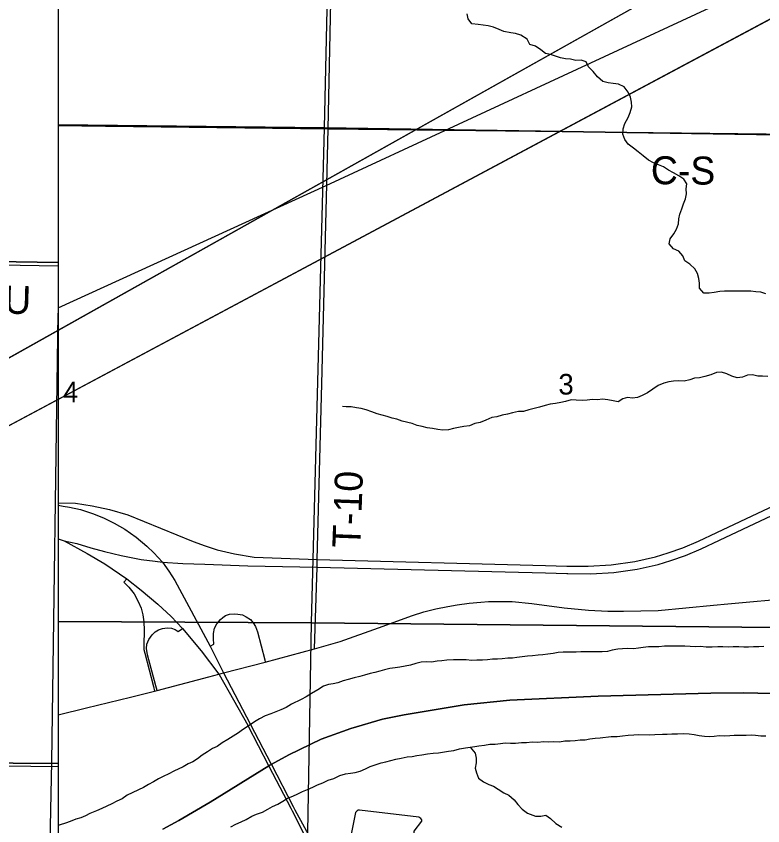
# Model space of a CAD drawing. Extents: x -6.2 to 37.4, y 0.2 to 22.2.
# Drawn here: x 5.038 to 5.796, y 18.783 to 19.604 of the extents above; entities that cross this region are included whole.
import ezdxf

# ---------------------------------------------------------------- set-up
doc = ezdxf.new("R2010")
doc.units = 0
for name, color, linetype in [('GM_X_County_Road', 7, 'Continuous'), ('GM_X_County_Road_Text', 7, 'Continuous'), ('GM_X_Interchange_Ramps', 7, 'Continuous'), ('GM_X_Major_River', 7, 'Continuous'), ('GM_X_Minor_River', 7, 'Continuous'), ('GM_X_Rail_Line', 7, 'Continuous'), ('GM_X_Section', 7, 'Continuous'), ('GM_X_Section_Text', 7, 'Continuous'), ('GM_X_Township_Road', 7, 'Continuous'), ('GM_X_Township_Road_Text', 7, 'Continuous'), ('GM_X_US_Route', 7, 'Continuous'), ('GM_X_US_Shield', 7, 'Continuous'), ('SH_Border', 7, 'Continuous'), ('SH_Data', 7, 'Continuous')]:
    doc.layers.add(name, color=color, linetype=linetype)

msp = doc.modelspace()

# ---------------------------------------------------------------- linework, layer by layer
at = {"layer": 'GM_X_County_Road'}
for points in [[(5.08086, 19.4931), (5.12897, 19.4926), (5.35508, 19.48996), (5.35608, 19.48995)], [(5.35608, 19.48995), (5.47428, 19.4884), (5.65597, 19.48654), (5.85698, 19.48401), (5.85798, 19.48399)], [(4.95145, 19.35409), (4.97892, 19.35277), (5.02344, 19.35179), (5.08051, 19.3507), (5.08086, 19.35069)], [(5.74614, 19.00637), (5.76053, 19.00771), (5.82808, 19.01396), (5.84969, 19.01583), (5.87667, 19.01703), (5.90748, 19.01824), (5.97635, 19.01934), (6.0098, 19.01912), (6.03809, 19.01824), (6.06299, 19.01681), (6.09907, 19.01363), (6.13043, 19.00979), (6.17144, 19.00354), (6.20643, 18.99707), (6.23648, 18.99115), (6.25369, 18.98775), (6.27497, 18.98271), (6.29986, 18.97591), (6.348, 18.96099), (6.4013, 18.944), (6.45745, 18.92634), (6.50088, 18.91318), (6.5477, 18.9009), (6.58673, 18.89193)], [(5.08086, 18.89523), (5.10948, 18.90216), (5.15427, 18.91317), (5.17863, 18.91927), (5.18153, 18.91997), (5.23391, 18.93384), (5.24391, 18.93649), (5.24882, 18.93776), (5.29112, 18.94872), (5.34107, 18.96224), (5.36731, 18.96943), (5.40601, 18.98328), (5.44071, 18.996), (5.4521, 18.9996), (5.46442, 19.0028), (5.47647, 19.0052), (5.48587, 19.00679), (5.49819, 19.00846), (5.50978, 19.00959), (5.51777, 19.01006), (5.52663, 19.01012), (5.54166, 19.01002), (5.56179, 19.00813), (5.59456, 19.0038), (5.61924, 19.00141), (5.63875, 19.00051), (5.65491, 19.00027), (5.69007, 19.00113), (5.74614, 19.00637)], [(4.44584, 18.85051), (4.69953, 18.84437), (4.90479, 18.84349), (4.94214, 18.84432), (5.08086, 18.84275)]]:
    msp.add_lwpolyline(points, dxfattribs=at)
at = {"layer": 'GM_X_Interchange_Ramps'}
for points in [[(5.15051, 19.03307), (5.14748, 19.02992), (5.15258, 19.02483), (5.15796, 19.01781), (5.16201, 19.01024), (5.16511, 19.00332), (5.16691, 18.99655), (5.16786, 18.98956), (5.16818, 18.9811), (5.16776, 18.96587), (5.16786, 18.96132), (5.16882, 18.95761), (5.17754, 18.92393), (5.17863, 18.91927)], [(5.23503, 18.96494), (5.23906, 18.96703), (5.23843, 18.97221), (5.23843, 18.97761), (5.2397, 18.98322), (5.24192, 18.98734), (5.24573, 18.99179), (5.24816, 18.99401), (5.25063, 18.99583), (5.25469, 18.99719), (5.25938, 18.99762), (5.26319, 18.99729), (5.26787, 18.9966), (5.2718, 18.99474), (5.276, 18.99181), (5.279, 18.98841), (5.28119, 18.98468), (5.28319, 18.97942), (5.29052, 18.95105), (5.29112, 18.94872)], [(5.18153, 18.91997), (5.1801, 18.92449), (5.17157, 18.95603), (5.1704, 18.96248), (5.17104, 18.96682), (5.17284, 18.97168), (5.17622, 18.97634), (5.17929, 18.97951), (5.18268, 18.98131), (5.1868, 18.9829), (5.19167, 18.98353), (5.1959, 18.98322), (5.19957, 18.98183), (5.20258, 18.97984), (5.20722, 18.98274)]]:
    msp.add_lwpolyline(points, dxfattribs=at)
at = {"layer": 'GM_X_Major_River'}
for points in [[(5.7224, 18.96436), (5.71692, 18.96485), (5.71181, 18.96476), (5.7067, 18.96486), (5.7014, 18.96478), (5.69648, 18.96469), (5.69079, 18.96424), (5.68549, 18.96415), (5.68, 18.96407), (5.67469, 18.96342), (5.66994, 18.96276), (5.66482, 18.96229), (5.65858, 18.96242), (5.65365, 18.96214), (5.64891, 18.96167), (5.6434, 18.96083), (5.63845, 18.95941), (5.63315, 18.95914), (5.62747, 18.95925), (5.62217, 18.95898), (5.61645, 18.95921), (5.61157, 18.95919), (5.60684, 18.95891), (5.59964, 18.95886), (5.59339, 18.95861), (5.58828, 18.95834), (5.58321, 18.9575), (5.57803, 18.95684), (5.5729, 18.95618), (5.56816, 18.95571), (5.56247, 18.95506), (5.55735, 18.9546), (5.55185, 18.95395), (5.54638, 18.95347), (5.54217, 18.95282), (5.53724, 18.95254), (5.53152, 18.95198), (5.52682, 18.9518), (5.5217, 18.95152), (5.51677, 18.95105), (5.51165, 18.95059), (5.50578, 18.95052), (5.50086, 18.95042), (5.49519, 18.95092), (5.48954, 18.95097), (5.48208, 18.95083), (5.47531, 18.95056), (5.47019, 18.9501), (5.46545, 18.94962), (5.45994, 18.9486), (5.45428, 18.94909), (5.44953, 18.94862), (5.44383, 18.9474), (5.43868, 18.94542), (5.43298, 18.94459), (5.42785, 18.94355), (5.42307, 18.94291), (5.4176, 18.94206), (5.41227, 18.94065), (5.40733, 18.93942), (5.40222, 18.93825), (5.39772, 18.93726), (5.39192, 18.93556), (5.38696, 18.93414), (5.38152, 18.93275), (5.37536, 18.93115), (5.37021, 18.92955), (5.36487, 18.92757), (5.35993, 18.92672), (5.35519, 18.92606), (5.35023, 18.92426), (5.34447, 18.92039), (5.33796, 18.91692), (5.33259, 18.91342), (5.32743, 18.91068), (5.31786, 18.90595), (5.31249, 18.90245), (5.30696, 18.90029), (5.30199, 18.8983), (5.29665, 18.89632), (5.29093, 18.89397), (5.28538, 18.89105), (5.28021, 18.88812), (5.27464, 18.88425), (5.2681, 18.8798), (5.26387, 18.87698), (5.25845, 18.87338), (5.25296, 18.87008), (5.24721, 18.86678), (5.24221, 18.8629), (5.23743, 18.86091), (5.23244, 18.8576), (5.22707, 18.8541), (5.22227, 18.8506), (5.21747, 18.84747), (5.21297, 18.84547), (5.20771, 18.84236), (5.19816, 18.838), (5.19318, 18.83525), (5.18763, 18.83252), (5.18285, 18.83015)], [(5.79716, 18.96437), (5.79224, 18.96409), (5.78675, 18.9642), (5.78153, 18.96381), (5.77709, 18.96383), (5.7718, 18.96431), (5.76612, 18.96424), (5.76119, 18.96396), (5.75571, 18.96426), (5.7504, 18.96408), (5.74463, 18.96393), (5.73867, 18.96384), (5.733, 18.96434), (5.72751, 18.96407), (5.7224, 18.96436)], [(5.51914, 18.86526), (5.52464, 18.86553), (5.52976, 18.86619), (5.5345, 18.86666), (5.54017, 18.86636), (5.54528, 18.86644), (5.55122, 18.86711), (5.55628, 18.86717), (5.56197, 18.86762), (5.56764, 18.86751), (5.57352, 18.86796), (5.57881, 18.86766), (5.58393, 18.86813), (5.58974, 18.86791), (5.5953, 18.86866), (5.60079, 18.86874), (5.60571, 18.86902), (5.61065, 18.86968), (5.61595, 18.86976), (5.6207, 18.8708), (5.62594, 18.87131), (5.63094, 18.87173), (5.64233, 18.87302), (5.64839, 18.87328), (5.6537, 18.87393), (5.65958, 18.87438), (5.66527, 18.87502), (5.67038, 18.87511), (5.68078, 18.8749), (5.68647, 18.87536), (5.69424, 18.87558), (5.69916, 18.87548), (5.7039, 18.87595), (5.70957, 18.87584), (5.71526, 18.8761), (5.7215, 18.87598), (5.72659, 18.87512), (5.73149, 18.87407), (5.73696, 18.87339), (5.74188, 18.8731), (5.74681, 18.87338), (5.75193, 18.87404), (5.75704, 18.87393), (5.76257, 18.8742), (5.76727, 18.87449), (5.7737, 18.87463), (5.77919, 18.87444), (5.7845, 18.87471), (5.78877, 18.8745), (5.79413, 18.87376), (5.79927, 18.87387)], [(5.25622, 18.78162), (5.26119, 18.78417), (5.26673, 18.78672), (5.2717, 18.78889), (5.27744, 18.79219), (5.28222, 18.79418), (5.28832, 18.79633), (5.29368, 18.79926), (5.29847, 18.80201), (5.30382, 18.80456), (5.30881, 18.80768), (5.31378, 18.81042), (5.31894, 18.8126), (5.32429, 18.81495), (5.32907, 18.81732), (5.33403, 18.81931), (5.33938, 18.82167), (5.34417, 18.82422), (5.34951, 18.8262), (5.35503, 18.82884), (5.36057, 18.83053), (5.36688, 18.83344), (5.37259, 18.83522), (5.37753, 18.83588), (5.38247, 18.83673), (5.3876, 18.83795), (5.39295, 18.84031), (5.39774, 18.84287), (5.40269, 18.84428), (5.40883, 18.84633), (5.41354, 18.84729), (5.41868, 18.84889), (5.42382, 18.85031), (5.42914, 18.85134), (5.43503, 18.85236), (5.44034, 18.85301), (5.44509, 18.85386), (5.45003, 18.85471), (5.45592, 18.85573), (5.46161, 18.85618), (5.46692, 18.85664), (5.47101, 18.85714), (5.47717, 18.85833), (5.48267, 18.85898), (5.48838, 18.86057), (5.49428, 18.86178), (5.49921, 18.86244), (5.50396, 18.8631), (5.50798, 18.86371), (5.51364, 18.86442), (5.51914, 18.86526)], [(5.18285, 18.83015), (5.17768, 18.82703), (5.17251, 18.82448), (5.16753, 18.82155), (5.16237, 18.81919), (5.15606, 18.81609), (5.1509, 18.81354), (5.1459, 18.81004), (5.14046, 18.80755), (5.13539, 18.80494), (5.13042, 18.80257), (5.12526, 18.80021), (5.11972, 18.79767), (5.11314, 18.79486), (5.10864, 18.79277), (5.10386, 18.79059), (5.09872, 18.78918), (5.09319, 18.78683), (5.08823, 18.78522), (5.08308, 18.78343), (5.08086, 18.78281)]]:
    msp.add_lwpolyline(points, dxfattribs=at)
at = {"layer": 'GM_X_Minor_River'}
for points in [[(5.71606, 19.43887), (5.71083, 19.4422), (5.7054, 19.44516), (5.70054, 19.44791), (5.69531, 19.45143), (5.69024, 19.45324), (5.68517, 19.45543), (5.68012, 19.45818), (5.67472, 19.46247), (5.66969, 19.46636), (5.66485, 19.47006), (5.65945, 19.47415), (5.65596, 19.47915), (5.65399, 19.4845), (5.65448, 19.48999), (5.6561, 19.49527), (5.65964, 19.50127), (5.66164, 19.50635), (5.66308, 19.51201), (5.66299, 19.51694), (5.66196, 19.52189), (5.65942, 19.52706), (5.65537, 19.53246), (5.64974, 19.53504), (5.64427, 19.5359), (5.63918, 19.53657), (5.63372, 19.53782), (5.62833, 19.54267), (5.62408, 19.54788), (5.61908, 19.55291), (5.61672, 19.55789), (5.61165, 19.55951), (5.60634, 19.55905), (5.60088, 19.56048), (5.59578, 19.56096), (5.59069, 19.56201), (5.58561, 19.56345), (5.58073, 19.56525), (5.57564, 19.5663), (5.5708, 19.57), (5.56539, 19.5739), (5.55975, 19.57553), (5.55701, 19.58071), (5.55067, 19.58501), (5.54521, 19.58645), (5.5403, 19.58711), (5.53334, 19.58877), (5.52845, 19.59058), (5.52264, 19.59297), (5.51736, 19.59421), (5.50717, 19.59556), (5.50094, 19.59644), (5.49707, 19.60145), (5.49604, 19.60659)], [(5.79935, 19.32226), (5.79409, 19.32408), (5.78917, 19.32437), (5.78408, 19.32523), (5.77916, 19.32514), (5.77405, 19.32505), (5.76308, 19.32527), (5.7574, 19.32519), (5.75266, 19.32491), (5.74696, 19.32389), (5.74183, 19.32304), (5.73634, 19.32296), (5.73191, 19.32817), (5.73183, 19.3333), (5.73136, 19.33805), (5.72995, 19.34301), (5.72702, 19.34781), (5.72201, 19.35246), (5.71716, 19.35597), (5.71499, 19.36095), (5.71093, 19.36577), (5.70549, 19.36815), (5.70124, 19.37298), (5.7021, 19.37808), (5.70599, 19.38313), (5.70856, 19.38801), (5.71075, 19.39327), (5.71104, 19.39839), (5.71209, 19.4033), (5.71391, 19.40857), (5.71553, 19.41366), (5.71772, 19.41893), (5.71858, 19.42403), (5.7185, 19.42896), (5.71898, 19.43407), (5.71606, 19.43887)], [(5.80138, 19.23858), (5.7959, 19.23888), (5.79098, 19.23898), (5.78571, 19.24003), (5.78078, 19.23975), (5.77544, 19.23777), (5.77032, 19.23731), (5.76467, 19.23894), (5.7598, 19.24131), (5.75435, 19.24294), (5.74923, 19.24266), (5.74332, 19.24031), (5.73722, 19.23854), (5.73208, 19.23713), (5.72678, 19.23666), (5.72201, 19.23505), (5.71649, 19.23365), (5.71082, 19.23414), (5.70551, 19.23368), (5.70077, 19.2332), (5.69563, 19.23179), (5.6899, 19.22925), (5.68453, 19.22556), (5.67915, 19.22207), (5.6738, 19.21933), (5.66883, 19.21734), (5.66389, 19.21649), (5.65899, 19.21716), (5.65423, 19.21593), (5.64924, 19.21281), (5.64416, 19.21386), (5.63888, 19.21491), (5.63359, 19.2154), (5.62828, 19.21475), (5.62337, 19.21522), (5.61786, 19.21439), (5.61275, 19.2143), (5.60688, 19.21442), (5.60159, 19.21471), (5.59588, 19.21312), (5.59113, 19.21227), (5.5858, 19.21105), (5.58049, 19.2104), (5.57517, 19.20918), (5.56945, 19.2074), (5.56393, 19.20599), (5.55861, 19.20477), (5.55327, 19.20298), (5.54816, 19.20289), (5.54207, 19.2015), (5.53694, 19.20027), (5.53143, 19.19925), (5.52628, 19.19745), (5.52116, 19.19699), (5.51486, 19.19427), (5.50913, 19.19192), (5.504, 19.19088), (5.49827, 19.18834), (5.49277, 19.18789), (5.48744, 19.18667), (5.48232, 19.18582), (5.47718, 19.18441), (5.47149, 19.18395), (5.4662, 19.18463), (5.46074, 19.18588), (5.45546, 19.18655), (5.45037, 19.1876), (5.44528, 19.18884), (5.44022, 19.19084), (5.43005, 19.19332), (5.42479, 19.19514), (5.41989, 19.19638), (5.41482, 19.198), (5.40973, 19.19924)], [(5.40973, 19.19924), (5.40465, 19.20067), (5.39939, 19.20248), (5.39357, 19.20468), (5.38849, 19.20611), (5.38358, 19.20678), (5.3783, 19.20784), (5.37319, 19.20775), (5.3696, 19.20801)], [(5.49921, 18.86244), (5.50419, 18.85627), (5.50522, 18.85113), (5.50531, 18.84638), (5.50425, 18.84109), (5.50548, 18.83632), (5.50745, 18.83097), (5.51267, 18.82726), (5.51791, 18.8245), (5.52279, 18.8227), (5.52765, 18.81956), (5.53325, 18.81584), (5.5385, 18.81365), (5.54371, 18.809), (5.54758, 18.80417), (5.55183, 18.79935), (5.55724, 18.79544), (5.5655, 18.79243), (5.57099, 18.79232), (5.57593, 18.79317), (5.58078, 18.78984), (5.58598, 18.785), (5.59233, 18.78127)]]:
    msp.add_lwpolyline(points, dxfattribs=at)
at = {"layer": 'GM_X_Rail_Line'}
for points in [[(5.08086, 21.10742), (5.08086, 18.73488)], [(5.08086, 19.30825), (5.35296, 19.4325), (5.756, 19.61918), (5.98805, 19.72376), (6.36373, 19.89628), (6.54498, 19.9774), (6.80742, 20.09797)], [(5.0025, 14.30742), (5.0025, 14.33351), (5.00392, 14.63896), (5.00278, 14.72582), (5.00544, 14.90181), (5.01422, 15.35074), (5.03135, 16.35535), (5.03431, 16.50037), (5.03576, 16.59779), (5.0401, 16.85533), (5.04347, 17.10708), (5.0536, 17.60045), (5.05793, 17.88162), (5.06771, 18.50014), (5.06918, 18.58567), (5.07455, 18.84761), (5.08086, 19.30265)], [(5.82016, 18.91633), (5.77651, 18.91763), (5.74353, 18.9173), (5.62915, 18.9141), (5.53938, 18.90994), (5.49302, 18.90522), (5.43211, 18.89513), (5.41011, 18.89061), (5.37791, 18.8814), (5.34775, 18.87047), (5.31506, 18.85463), (5.29723, 18.84487), (5.29586, 18.84411), (5.29473, 18.84341), (5.23513, 18.80636), (5.20332, 18.78785), (5.18706, 18.77926)], [(5.18706, 18.77926), (5.20332, 18.78785), (5.23513, 18.80636), (5.29473, 18.84341), (5.29586, 18.84411), (5.29723, 18.84487), (5.31506, 18.85463), (5.34775, 18.87047), (5.37791, 18.8814), (5.41011, 18.89061), (5.43211, 18.89513), (5.49302, 18.90522), (5.53938, 18.90994), (5.62915, 18.9141), (5.74353, 18.9173), (5.77651, 18.91763), (5.82016, 18.91633)]]:
    msp.add_lwpolyline(points, dxfattribs=at)
at = {"layer": 'GM_X_Section'}
for points in [[(5.86238, 19.98478), (5.85557, 19.48318), (5.35117, 19.49098), (5.36225, 19.98815)], [(5.35117, 19.49098), (5.85557, 19.48318), (5.84236, 18.9834), (5.33791, 18.98836)], [(5.84236, 18.9834), (5.83036, 18.49858), (5.32975, 18.50593), (5.33791, 18.98836)]]:
    msp.add_lwpolyline(points, close=True, dxfattribs=at)
for points in [[(5.08086, 19.35407), (4.95311, 19.35638), (4.96298, 19.85907), (5.08086, 19.85698)], [(5.08086, 18.84585), (4.94351, 18.84668), (4.95311, 19.35638), (5.08086, 19.35407)], [(5.08086, 18.34357), (4.9367, 18.34508), (4.94351, 18.84668), (5.08086, 18.84585)]]:
    msp.add_lwpolyline(points, dxfattribs=at)
at = {"layer": 'GM_X_Township_Road'}
for points in [[(5.35508, 19.48996), (5.35669, 19.57058), (5.35967, 19.71558), (5.36066, 19.77025), (5.36472, 19.98861)], [(5.34381, 19.04755), (5.34394, 19.05266), (5.34841, 19.23101), (5.34975, 19.28475), (5.35377, 19.43329), (5.35508, 19.48996)], [(5.34107, 18.96224), (5.34374, 19.04499), (5.34381, 19.04755)], [(5.44273, 18.75478), (5.44242, 18.77722), (5.45013, 18.78715), (5.44992, 18.78869), (5.4491, 18.79004), (5.44713, 18.79117), (5.38667, 18.79857), (5.38543, 18.79826), (5.3843, 18.79785), (5.38275, 18.7962), (5.3772, 18.76906), (5.3772, 18.76802), (5.37792, 18.76699), (5.37968, 18.76586), (5.4418, 18.76129)]]:
    msp.add_lwpolyline(points, dxfattribs=at)
at = {"layer": 'GM_X_US_Route'}
for p, q in [((5.08086, 19.10799), (5.08587, 19.10706)), ((5.08086, 19.07384), (5.08682, 19.07175))]:
    msp.add_line(p, q, dxfattribs=at)
for points in [[(5.08086, 19.11012), (5.08112, 19.11013), (5.09844, 19.1098), (5.11555, 19.10739), (5.13288, 19.10344), (5.15163, 19.09807), (5.1683, 19.09149), (5.21798, 19.07098), (5.23004, 19.0667), (5.24221, 19.06254), (5.25987, 19.05848), (5.27972, 19.05519), (5.34394, 19.05266), (5.57551, 19.04684), (5.59709, 19.04618), (5.61888, 19.04592), (5.64234, 19.04724), (5.66614, 19.05075), (5.6872, 19.05557), (5.70025, 19.05952), (5.71494, 19.06457), (5.73095, 19.07137), (5.7496, 19.08003), (5.93263, 19.16633)], [(5.59831, 19.03847), (5.62154, 19.03819), (5.64501, 19.03951), (5.66881, 19.04302), (5.68986, 19.04784), (5.70291, 19.05179), (5.71761, 19.05683), (5.73362, 19.06363), (5.75226, 19.0723), (5.93529, 19.1586)], [(5.08587, 19.10706), (5.09236, 19.10585), (5.10365, 19.10344), (5.11561, 19.09938), (5.1269, 19.095), (5.13787, 19.08973), (5.14851, 19.0837), (5.16002, 19.07559), (5.17084, 19.06633), (5.17797, 19.05943), (5.18672, 19.04994), (5.1931, 19.04078), (5.19923, 19.03139), (5.23503, 18.96494)], [(5.08682, 19.07175), (5.1104, 19.05892), (5.12816, 19.04839), (5.15051, 19.03307), (5.16503, 19.02181), (5.18214, 19.00739), (5.19552, 18.99483), (5.20722, 18.98274)], [(5.08682, 19.07175), (5.09976, 19.0689), (5.11402, 19.06462), (5.12783, 19.06078), (5.14494, 19.05672), (5.16501, 19.05289), (5.17932, 19.05095)], [(5.17932, 19.05095), (5.18672, 19.04994), (5.20745, 19.04861), (5.2296, 19.04795), (5.27347, 19.04631), (5.34374, 19.04499)], [(5.34374, 19.04499), (5.57572, 19.03914), (5.5973, 19.03848), (5.59831, 19.03847)], [(5.20722, 18.98274), (5.22598, 18.96011), (5.24391, 18.93649), (5.24415, 18.93606)], [(5.23503, 18.96494), (5.24882, 18.93776), (5.27588, 18.88587), (5.29716, 18.84496), (5.29735, 18.84459), (5.31957, 18.80198)], [(5.24415, 18.93606), (5.27325, 18.88466), (5.27348, 18.88422)], [(5.27348, 18.88422), (5.29452, 18.84376), (5.29485, 18.84313), (5.31716, 18.80034)], [(5.31716, 18.80034), (5.31854, 18.7977), (5.33513, 18.76475)], [(5.31957, 18.80198), (5.32117, 18.7989), (5.33872, 18.76655), (5.34239, 18.75994), (5.35239, 18.74062)]]:
    msp.add_lwpolyline(points, dxfattribs=at)
at = {"layer": 'GM_X_US_Shield'}
for points in [[(5.08086, 19.99219), (5.08086, 19.49383), (5.35117, 19.49098), (5.36225, 19.98815)], [(5.08086, 19.49383), (5.08086, 18.98989), (5.33791, 18.98836), (5.35117, 19.49098)], [(5.08086, 18.98989), (5.08086, 18.50892), (5.32975, 18.50593), (5.33791, 18.98836)]]:
    msp.add_lwpolyline(points, close=True, dxfattribs=at)
at = {"layer": 'SH_Border'}
for p, q in [((2.48033, 17.82715), (9.08657, 21.53204)), ((9.08657, 21.35383), (2.48033, 17.82715)), ((5.08086, 21.10742), (5.08086, 14.30742))]:
    msp.add_line(p, q, dxfattribs=at)
at = {"layer": 'SH_Data'}
msp.add_lwpolyline([(9.08657, 21.35383), (2.48033, 17.82715), (9.08657, 21.53204)], close=True, dxfattribs=at)

# ---------------------------------------------------------------- texts
at = {"layer": 'GM_X_County_Road_Text'}
for s, rotation, p in [('C-S', 359.55952, (5.68243, 19.4337)), ('C-U', 358.40873, (4.98562, 19.30355))]:
    msp.add_text(s, height=0.028409, rotation=rotation, dxfattribs=at).set_placement(p)
at = {"layer": 'GM_X_Section_Text'}
for s, p in [('3', (5.58865, 19.22018)), ('4', (5.08573, 19.21221))]:
    msp.add_text(s, height=0.02093, rotation=0.00001, dxfattribs=at).set_placement(p)
at = {"layer": 'GM_X_Township_Road_Text'}
msp.add_text('T-10', height=0.028409, rotation=87.87869, dxfattribs=at).set_placement((5.3875, 19.06415))

doc.saveas('drawing.dxf')
